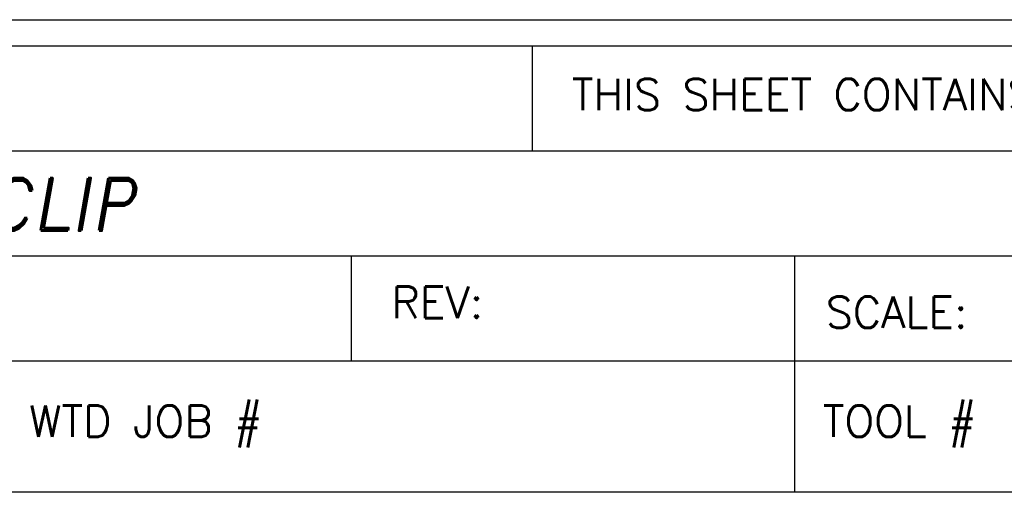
# Model space of a CAD drawing. Header units: inches. Extents: x 1802 to 2468, y -253 to -72.
# Tile 384 of 570: x 2224.508 to 2226.385, y -181.458 to -180.525. Entities that reach past the tile are written whole.
import ezdxf
from ezdxf.enums import TextEntityAlignment as Align

# ---------------------------------------------------------------- set-up
doc = ezdxf.new("R2010")
doc.units = ezdxf.units.IN
doc.header["$LTSCALE"] = 0.5
doc.header["$MEASUREMENT"] = 0
doc.layers.add('SID-M-D', color=42, linetype='Continuous')
doc.layers.add('SID-M-S', color=105, linetype='Continuous')
doc.styles.add('PTI', font='romand.shx', dxfattribs={"oblique": 10})
doc.styles.add('ROMANS', font='ROMANS.shx', dxfattribs={"height": 0.125})

# ---------------------------------------------------------------- blocks, each defined once
blk = doc.blocks.new('JM_TITTLE_BOX_SID')
at = {"layer": 'SID-M-S'}
for p, q in [((-3.421997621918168, 1.32165344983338), (-3.421997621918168, 1.52165144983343)), ((-6.604933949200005, 1.32165344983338), (0.1049989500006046, 1.32165344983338)), ((-6.604933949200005, 1.121655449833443), (0.1049989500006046, 1.121655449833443)), ((-3.766880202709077, 0.9216574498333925), (-3.766880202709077, 1.121655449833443)), ((-2.922002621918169, 0.6716599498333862), (-2.922002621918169, 1.121655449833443)), ((-6.604933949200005, 0.9216574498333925), (0.1049989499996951, 0.9216574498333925)), ((-2.922002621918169, 0.6716599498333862), (-2.922002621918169, 0.9216574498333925)), ((-4.43498749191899, 0.6716599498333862), (0.1049989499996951, 0.6716599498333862))]:
    blk.add_line(p, q, dxfattribs=at)
for points in [[(1.261213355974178e-13, -0.1549984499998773), (-6.499934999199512, -0.1549984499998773, -0.414213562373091), (-6.654933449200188, 1.163513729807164e-13), (-6.654933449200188, 1.416652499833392, -0.4142135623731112), (-6.499934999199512, 1.571650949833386), (1.261213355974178e-13, 1.571650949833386, -0.4142135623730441), (0.1549984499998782, 1.416652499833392), (0.1549984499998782, 1.163513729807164e-13, -0.4142135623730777)], [(1.261213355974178e-13, -0.1049989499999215), (-6.499934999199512, -0.1049989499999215, -0.4142135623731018), (-6.604933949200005, 1.163513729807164e-13), (-6.604933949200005, 1.416652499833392, -0.4142135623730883), (-6.499934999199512, 1.52165144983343), (1.261213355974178e-13, 1.52165144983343, -0.414213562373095), (0.1049989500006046, 1.416652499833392), (0.1049989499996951, 1.163513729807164e-13, -0.414213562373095)]]:
    blk.add_lwpolyline(points, format="xyb", close=True, dxfattribs=at)
at = {"layer": 'SID-M-D', "style": 'ROMANS'}
for s, p in [('THIS SHEET CONTAINS:', (-3.346844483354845, 1.398983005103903)), ('REV:', (-3.690767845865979, 1.003030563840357)), ('SCALE:', (-2.862737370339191, 0.9841196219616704)), ('WTD JOB #', (-4.381535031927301, 0.7766631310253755)), ('TOOL #', (-2.868550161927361, 0.7766631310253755))]:
    blk.add_text(s, height=0.0599994, dxfattribs=at).set_placement(p)
at = {"layer": 'SID-M-D', "style": 'PTI', "oblique": 10}
for tag, p in [('CUSTOMER', (-5.990553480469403, 1.371591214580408)), ('DIEDATAINFO', (-2.18746001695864, 1.371591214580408)), ('PARTDESCRIPTION', (-5.966376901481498, 1.169693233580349)), ('00-00-00', (-1.009105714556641, 1.167793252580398)), ('PARTNUMBER', (-5.81595049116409, 0.9696952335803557)), ('REV', (-3.360356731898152, 0.9696952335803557)), ('SCALE', (-2.520436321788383, 0.9677952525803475)), ('SH', (-0.8571950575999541, 0.9677952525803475)), ('SHX', (-0.4057438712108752, 0.9677952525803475)), ('WTD', (-3.839149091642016, 0.7480887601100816)), ('TOOL', (-2.472915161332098, 0.7480887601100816)), ('JOB', (-0.9225366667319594, 0.7480887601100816))]:
    blk.add_attdef(tag, p, '', height=0.09999900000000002, dxfattribs=at)
blk.add_attdef('BUILT', text='', height=0.2499630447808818, dxfattribs=at).set_placement((-2.336101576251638, 0.2076912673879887), align=Align.CENTER)

msp = doc.modelspace()

# ---------------------------------------------------------------- block references
at = {"layer": 'SID-M-S'}
ref = msp.add_blockref('JM_TITTLE_BOX_SID', (2228.907834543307, -182.0968488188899), dxfattribs=at)
ref.add_attrib('PARTDESCRIPTION', 'THERMAL WELD STUD CLIP', (2222.941457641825, -180.9271555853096), dxfattribs={"layer": 'SID-M-D', "height": 0.09999900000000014, "style": 'PTI', "oblique": 10})

doc.saveas('drawing.dxf')
